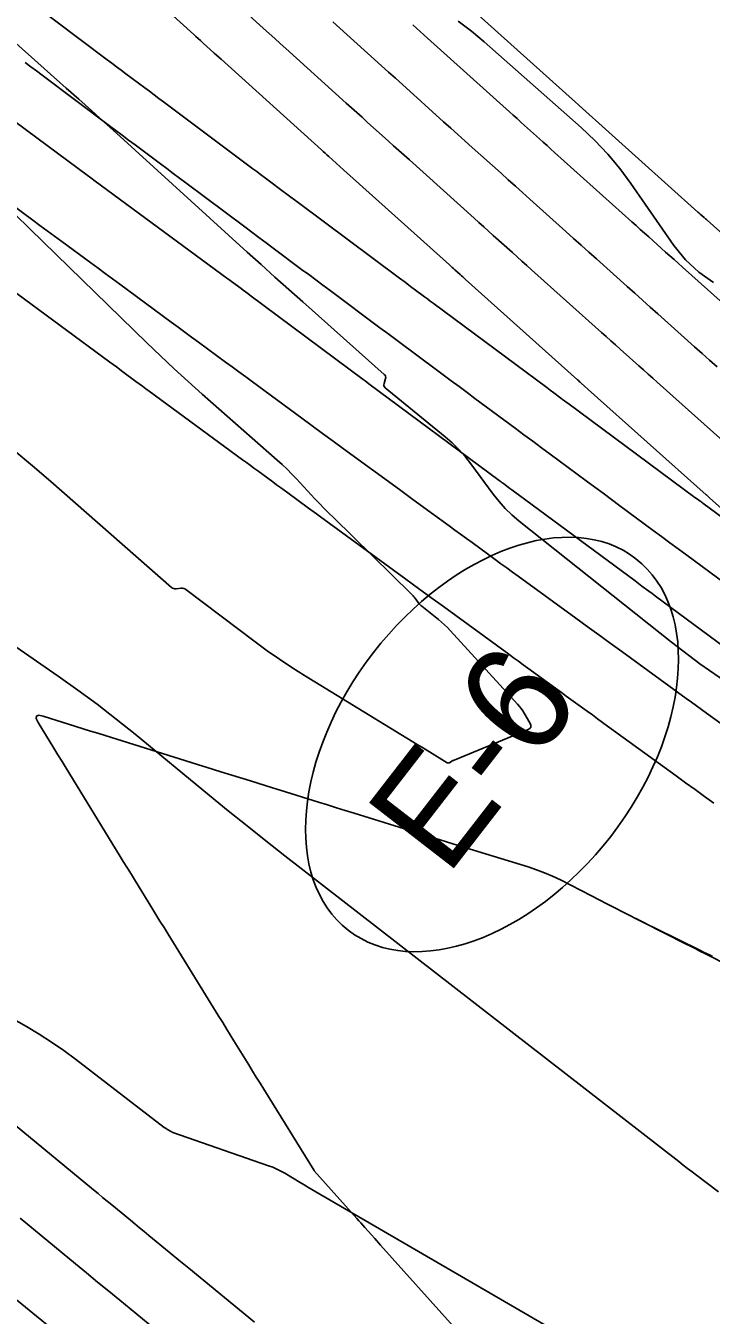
# Model space of a CAD drawing. Extents: x 1005228 to 1008882, y 1883389 to 1885754.
# Drawn here: x 1007516.7 to 1007556.7, y 1884974.9 to 1885050.1 of the extents above; entities that cross this region are included whole.
import ezdxf

# ---------------------------------------------------------------- set-up
doc = ezdxf.new("R2010")
doc.units = 0
for name, color, linetype in [('ATDIMS', 7, 'Continuous'), ('C-ANNO-NOTE', 7, 'Continuous'), ('R_Erosion', 7, 'Continuous'), ('S_BRIDGE', 7, 'Continuous'), ('TSOBSTACLE', 7, 'Continuous')]:
    doc.layers.add(name, color=color, linetype=linetype)

msp = doc.modelspace()

# ---------------------------------------------------------------- linework, layer by layer
at = {"layer": 'ATDIMS'}
for points in [[(1007557.045, 1885030.197), (1007556.607, 1885030.589), (1007556.169, 1885030.98), (1007555.731, 1885031.372), (1007553.583, 1885033.29), (1007553.136, 1885033.69), (1007552.689, 1885034.09), (1007552.242, 1885034.49), (1007551.795, 1885034.89), (1007550.008, 1885036.492), (1007549.561, 1885036.892), (1007549.115, 1885037.293), (1007548.668, 1885037.693), (1007548.221, 1885038.094), (1007546.117, 1885039.982), (1007545.698, 1885040.358), (1007545.28, 1885040.734), (1007544.861, 1885041.11), (1007544.443, 1885041.486), (1007542.769, 1885042.992), (1007542.351, 1885043.368), (1007541.933, 1885043.745), (1007541.515, 1885044.121), (1007541.096, 1885044.497), (1007538.694, 1885046.659), (1007538.288, 1885047.025), (1007537.883, 1885047.39), (1007537.477, 1885047.756), (1007537.072, 1885048.122), (1007535.451, 1885049.586), (1007535.046, 1885049.952), (1007534.64, 1885050.318)], [(1007513.072, 1885046.735), (1007520.391, 1885041.325), (1007520.457, 1885041.276), (1007520.523, 1885041.227), (1007520.788, 1885041.032), (1007528.467, 1885035.375), (1007528.513, 1885035.341), (1007529.285, 1885034.775), (1007529.415, 1885034.679), (1007529.544, 1885034.584), (1007529.674, 1885034.488), (1007529.803, 1885034.391), (1007536.406, 1885029.47), (1007536.462, 1885029.428), (1007536.518, 1885029.386), (1007536.744, 1885029.219), (1007544.327, 1885023.585), (1007544.39, 1885023.538), (1007544.453, 1885023.492), (1007544.516, 1885023.445), (1007544.579, 1885023.399), (1007544.956, 1885023.119), (1007545.082, 1885023.026), (1007552.255, 1885017.718), (1007552.355, 1885017.644), (1007552.455, 1885017.57), (1007552.555, 1885017.496), (1007552.655, 1885017.422), (1007553.056, 1885017.127), (1007553.257, 1885016.979), (1007553.457, 1885016.831), (1007560.241, 1885011.828)], [(1007518.107, 1884974.257), (1007510.872, 1884980.133)]]:
    msp.add_lwpolyline(points, dxfattribs=at)
at = {"layer": 'C-ANNO-NOTE'}
for points in [[(1007556.84, 1885035.121), (1007555.968, 1885035.715), (1007555.195, 1885036.433), (1007554.52, 1885037.275), (1007552.017, 1885040.887), (1007551.366, 1885041.768), (1007550.666, 1885042.605), (1007549.917, 1885043.399), (1007549.119, 1885044.149), (1007543.462, 1885049.152), (1007542.718, 1885049.778), (1007541.945, 1885050.363)], [(1007516.072, 1885039.114), (1007516.996, 1885038.225), (1007523.789, 1885031.605), (1007524.584, 1885030.841), (1007525.387, 1885030.087), (1007526.2, 1885029.344), (1007527.023, 1885028.611), (1007531.398, 1885024.763), (1007531.69, 1885024.5), (1007531.975, 1885024.229), (1007532.252, 1885023.952), (1007532.523, 1885023.668), (1007533.593, 1885022.516), (1007533.862, 1885022.23), (1007534.134, 1885021.947), (1007534.41, 1885021.667), (1007534.689, 1885021.391), (1007539.209, 1885016.969), (1007539.265, 1885016.912), (1007539.318, 1885016.854), (1007539.369, 1885016.793), (1007539.418, 1885016.73), (1007539.606, 1885016.473), (1007539.655, 1885016.411), (1007539.708, 1885016.352), (1007539.765, 1885016.297), (1007539.825, 1885016.246), (1007540.795, 1885015.474), (1007540.974, 1885015.325), (1007541.147, 1885015.17), (1007541.314, 1885015.007), (1007541.475, 1885014.839), (1007545.41, 1885010.528), (1007545.517, 1885010.405), (1007545.617, 1885010.277), (1007545.71, 1885010.144), (1007545.796, 1885010.006), (1007546.128, 1885009.445), (1007546.182, 1885009.314), (1007546.177, 1885009.203), (1007546.114, 1885009.112), (1007545.993, 1885009.04), (1007541.709, 1885007.277), (1007541.673, 1885007.261), (1007541.637, 1885007.244), (1007541.603, 1885007.225), (1007541.569, 1885007.205), (1007541.434, 1885007.122), (1007541.4, 1885007.106), (1007541.367, 1885007.101), (1007541.333, 1885007.106), (1007541.299, 1885007.122), (1007540.277, 1885007.748), (1007539.914, 1885007.971), (1007539.551, 1885008.193), (1007532.985, 1885012.216), (1007532.251, 1885012.678), (1007531.528, 1885013.158), (1007530.817, 1885013.655), (1007530.117, 1885014.169), (1007526.077, 1885017.213), (1007526.015, 1885017.252), (1007525.948, 1885017.278), (1007525.878, 1885017.291), (1007525.804, 1885017.29), (1007525.502, 1885017.261), (1007525.428, 1885017.261), (1007525.359, 1885017.275), (1007525.295, 1885017.303), (1007525.236, 1885017.346), (1007518.195, 1885023.517), (1007517.131, 1885024.433), (1007516.051, 1885025.331)], [(1007513.189, 1884993.768), (1007516.771, 1884991.737), (1007517.515, 1884991.298), (1007518.241, 1884990.835), (1007518.951, 1884990.346), (1007519.644, 1884989.832), (1007524.81, 1884985.864), (1007524.847, 1884985.837), (1007524.884, 1884985.811), (1007524.923, 1884985.787), (1007524.962, 1884985.763), (1007525.18, 1884985.64), (1007525.19, 1884985.635), (1007525.2, 1884985.629), (1007525.21, 1884985.623), (1007525.22, 1884985.617), (1007525.259, 1884985.592), (1007525.268, 1884985.586), (1007525.279, 1884985.58), (1007525.289, 1884985.576), (1007525.3, 1884985.572), (1007530.891, 1884983.628), (1007531.136, 1884983.535), (1007531.376, 1884983.43), (1007531.609, 1884983.313), (1007531.837, 1884983.183), (1007532.737, 1884982.64), (1007532.963, 1884982.505), (1007533.188, 1884982.37), (1007533.415, 1884982.237), (1007533.642, 1884982.104), (1007550.038, 1884972.58)]]:
    msp.add_lwpolyline(points, dxfattribs=at)
at = {"layer": 'R_Erosion'}
msp.add_ellipse((1007543.919, 1885008.186), major_axis=(8.388, 10.829), ratio=0.638788, dxfattribs=at)
at = {"layer": 'S_BRIDGE'}
for points in [[(1007516.153, 1885049.074), (1007519.096, 1885046.455), (1007519.831, 1885045.8), (1007520.565, 1885045.142), (1007521.296, 1885044.483), (1007522.026, 1885043.822), (1007529.653, 1885036.896), (1007530.458, 1885036.167), (1007531.265, 1885035.44), (1007532.073, 1885034.715), (1007532.883, 1885033.992), (1007537.637, 1885029.763), (1007537.684, 1885029.71), (1007537.711, 1885029.651), (1007537.719, 1885029.587), (1007537.707, 1885029.517), (1007537.622, 1885029.226), (1007537.61, 1885029.156), (1007537.619, 1885029.093), (1007537.648, 1885029.035), (1007537.696, 1885028.984), (1007541.192, 1885026.123), (1007541.604, 1885025.764), (1007541.991, 1885025.381), (1007542.353, 1885024.975), (1007542.691, 1885024.545), (1007543.991, 1885022.779), (1007544.329, 1885022.35), (1007544.693, 1885021.946), (1007545.083, 1885021.567), (1007545.499, 1885021.213), (1007554.379, 1885014.142), (1007556.029, 1885012.891), (1007557.734, 1885011.725)], [(1007502.022, 1885023.659), (1007518.624, 1885012.174), (1007519.772, 1885011.362), (1007520.903, 1885010.527), (1007522.015, 1885009.668), (1007523.11, 1885008.785), (1007527.453, 1885005.209), (1007528.542, 1885004.319), (1007529.637, 1885003.436), (1007530.738, 1885002.562), (1007531.846, 1885001.695), (1007554.808, 1884983.863), (1007555.066, 1884983.663), (1007555.324, 1884983.464), (1007555.583, 1884983.266), (1007555.843, 1884983.068), (1007557.114, 1884982.104)]]:
    msp.add_lwpolyline(points, dxfattribs=at)
at = {"layer": 'TSOBSTACLE'}
for points in [[(1007559.543, 1885019.948), (1007556.623, 1885022.548), (1007556.479, 1885022.676), (1007556.417, 1885022.732), (1007556.396, 1885022.75), (1007549.526, 1885028.889), (1007549.319, 1885029.074), (1007549.111, 1885029.26), (1007549.059, 1885029.306), (1007549.007, 1885029.352), (1007548.955, 1885029.399), (1007548.904, 1885029.445), (1007542.369, 1885035.301), (1007542.291, 1885035.371), (1007542.213, 1885035.441), (1007542.135, 1885035.511), (1007542.057, 1885035.581), (1007541.745, 1885035.861), (1007541.667, 1885035.931), (1007541.589, 1885036.001), (1007541.511, 1885036.072), (1007541.433, 1885036.142), (1007535.264, 1885041.693), (1007535.048, 1885041.887), (1007534.832, 1885042.082), (1007534.4, 1885042.47), (1007534.292, 1885042.567), (1007534.184, 1885042.665), (1007534.076, 1885042.762), (1007533.969, 1885042.859), (1007528.127, 1885048.135), (1007527.727, 1885048.496), (1007527.059, 1885049.099), (1007526.925, 1885049.22), (1007526.792, 1885049.341), (1007526.659, 1885049.461), (1007526.525, 1885049.582), (1007520.934, 1885054.645)], [(1007516.909, 1885051.549), (1007521.488, 1885048.11), (1007521.761, 1885047.905), (1007522.033, 1885047.7), (1007522.306, 1885047.495), (1007522.579, 1885047.29), (1007523.67, 1885046.471), (1007523.943, 1885046.266), (1007524.216, 1885046.061), (1007524.489, 1885045.857), (1007524.762, 1885045.652), (1007529.982, 1885041.748), (1007530.201, 1885041.584), (1007530.421, 1885041.419), (1007530.641, 1885041.255), (1007530.861, 1885041.09), (1007531.74, 1885040.432), (1007531.96, 1885040.268), (1007532.18, 1885040.103), (1007532.4, 1885039.939), (1007532.62, 1885039.775), (1007538.522, 1885035.377), (1007538.848, 1885035.133), (1007539.174, 1885034.89), (1007539.827, 1885034.404), (1007539.99, 1885034.282), (1007540.153, 1885034.161), (1007540.316, 1885034.039), (1007540.48, 1885033.918), (1007547.106, 1885028.994), (1007547.312, 1885028.841), (1007547.518, 1885028.688), (1007547.929, 1885028.382), (1007548.032, 1885028.306), (1007548.135, 1885028.23), (1007548.238, 1885028.153), (1007548.341, 1885028.077), (1007555.751, 1885022.594), (1007555.902, 1885022.482), (1007556.053, 1885022.371), (1007556.091, 1885022.343), (1007556.129, 1885022.315), (1007556.167, 1885022.287), (1007556.204, 1885022.259), (1007559.467, 1885019.854)], [(1007563.652, 1885032.321), (1007556.459, 1885038.748), (1007556.414, 1885038.787), (1007556.37, 1885038.827), (1007556.326, 1885038.867), (1007556.281, 1885038.906), (1007556.06, 1885039.105), (1007555.972, 1885039.184), (1007555.927, 1885039.224), (1007549.008, 1885045.431), (1007548.951, 1885045.482), (1007548.78, 1885045.636), (1007541.621, 1885052.079)], [(1007557.741, 1885025.562), (1007553.556, 1885029.301), (1007553.285, 1885029.543), (1007553.015, 1885029.785), (1007552.744, 1885030.027), (1007552.473, 1885030.269), (1007551.39, 1885031.237), (1007551.119, 1885031.479), (1007550.848, 1885031.721), (1007550.578, 1885031.963), (1007550.307, 1885032.206), (1007546.222, 1885035.867), (1007545.943, 1885036.117), (1007545.664, 1885036.367), (1007545.385, 1885036.617), (1007545.106, 1885036.867), (1007543.992, 1885037.867), (1007543.713, 1885038.117), (1007543.434, 1885038.368), (1007543.156, 1885038.618), (1007542.877, 1885038.868), (1007539.105, 1885042.263), (1007538.798, 1885042.54), (1007538.49, 1885042.816), (1007538.183, 1885043.092), (1007537.876, 1885043.369), (1007536.648, 1885044.474), (1007536.341, 1885044.751), (1007536.034, 1885045.028), (1007535.727, 1885045.304), (1007535.42, 1885045.581), (1007531.901, 1885048.759), (1007531.576, 1885049.053), (1007531.25, 1885049.347), (1007530.925, 1885049.641), (1007530.599, 1885049.935), (1007529.296, 1885051.111)], [(1007559.762, 1885031.783), (1007555.021, 1885036.019), (1007554.775, 1885036.239), (1007554.53, 1885036.458), (1007554.284, 1885036.678), (1007554.038, 1885036.898), (1007553.056, 1885037.778), (1007552.811, 1885037.999), (1007552.565, 1885038.219), (1007552.32, 1885038.439), (1007552.074, 1885038.659), (1007547.562, 1885042.706), (1007547.343, 1885042.903), (1007547.125, 1885043.099), (1007546.906, 1885043.296), (1007546.687, 1885043.493), (1007545.813, 1885044.28), (1007545.594, 1885044.476), (1007545.375, 1885044.673), (1007545.157, 1885044.87), (1007544.938, 1885045.067), (1007540.158, 1885049.369), (1007539.945, 1885049.561), (1007539.732, 1885049.753), (1007539.519, 1885049.945), (1007539.306, 1885050.137)], [(1007516.71, 1885047.946), (1007517.04, 1885047.699), (1007517.369, 1885047.452), (1007517.698, 1885047.204), (1007521.623, 1885044.258), (1007521.993, 1885043.98), (1007522.363, 1885043.702), (1007522.733, 1885043.425), (1007523.104, 1885043.147), (1007524.586, 1885042.038), (1007524.957, 1885041.761), (1007525.328, 1885041.484), (1007525.698, 1885041.206), (1007526.069, 1885040.929), (1007529.502, 1885038.36), (1007529.916, 1885038.05), (1007530.33, 1885037.741), (1007530.745, 1885037.431), (1007531.159, 1885037.122), (1007532.818, 1885035.886), (1007533.233, 1885035.577), (1007533.647, 1885035.268), (1007534.062, 1885034.959), (1007534.477, 1885034.65), (1007537.386, 1885032.481), (1007537.847, 1885032.138), (1007538.308, 1885031.794), (1007538.769, 1885031.451), (1007539.231, 1885031.108), (1007541.077, 1885029.736), (1007541.538, 1885029.394), (1007542, 1885029.051), (1007542.461, 1885028.708), (1007542.923, 1885028.365), (1007545.271, 1885026.62), (1007545.782, 1885026.241), (1007546.294, 1885025.861), (1007546.806, 1885025.482), (1007547.318, 1885025.103), (1007549.416, 1885023.55), (1007549.904, 1885023.19), (1007550.391, 1885022.829), (1007550.879, 1885022.468), (1007551.366, 1885022.107), (1007553.317, 1885020.664), (1007553.804, 1885020.303), (1007554.292, 1885019.943), (1007554.78, 1885019.583), (1007555.268, 1885019.223), (1007557.954, 1885017.243)], [(1007557.745, 1885009.055), (1007556.428, 1885010.011), (1007556.132, 1885010.226), (1007555.837, 1885010.44), (1007555.542, 1885010.655), (1007555.246, 1885010.869), (1007551.479, 1885013.603), (1007550.809, 1885014.09), (1007550.138, 1885014.578), (1007549.468, 1885015.065), (1007548.798, 1885015.553), (1007545.45, 1885017.992), (1007545.114, 1885018.237), (1007544.777, 1885018.482), (1007544.441, 1885018.727), (1007544.104, 1885018.972), (1007542.757, 1885019.953), (1007542.421, 1885020.199), (1007542.084, 1885020.444), (1007541.748, 1885020.69), (1007541.412, 1885020.935), (1007539.943, 1885022.01), (1007539.229, 1885022.532), (1007538.515, 1885023.054), (1007535.263, 1885025.432), (1007534.653, 1885025.878), (1007534.042, 1885026.325), (1007533.432, 1885026.772), (1007532.822, 1885027.22), (1007529.952, 1885029.326), (1007529.557, 1885029.615), (1007529.163, 1885029.905), (1007528.769, 1885030.194), (1007528.374, 1885030.483), (1007526.797, 1885031.641), (1007526.403, 1885031.931), (1007526.009, 1885032.22), (1007525.615, 1885032.51), (1007525.221, 1885032.8), (1007522.216, 1885035.014), (1007521.793, 1885035.326), (1007521.37, 1885035.637), (1007520.947, 1885035.949), (1007520.524, 1885036.26), (1007518.832, 1885037.507), (1007518.409, 1885037.819), (1007517.986, 1885038.13), (1007517.563, 1885038.442), (1007517.141, 1885038.755), (1007514.489, 1885040.715)], [(1007515.838, 1885034.746), (1007521.636, 1885030.475), (1007522.018, 1885030.194), (1007522.399, 1885029.913), (1007523.162, 1885029.351), (1007523.352, 1885029.211), (1007523.543, 1885029.07), (1007523.734, 1885028.93), (1007523.925, 1885028.79), (1007529.38, 1885024.786), (1007529.6, 1885024.624), (1007529.821, 1885024.463), (1007530.041, 1885024.301), (1007530.261, 1885024.14), (1007531.142, 1885023.493), (1007531.362, 1885023.332), (1007531.582, 1885023.17), (1007531.802, 1885023.009), (1007532.023, 1885022.848), (1007533.22, 1885021.972), (1007533.689, 1885021.63), (1007533.923, 1885021.459), (1007538.176, 1885018.349), (1007538.903, 1885017.817), (1007539.63, 1885017.286), (1007540.358, 1885016.755), (1007541.086, 1885016.225), (1007544.895, 1885013.449), (1007545.175, 1885013.246), (1007545.454, 1885013.042), (1007545.733, 1885012.839), (1007546.013, 1885012.635), (1007547.13, 1885011.821), (1007547.41, 1885011.618), (1007547.689, 1885011.415), (1007547.969, 1885011.211), (1007548.248, 1885011.008), (1007549.471, 1885010.121), (1007549.768, 1885009.905), (1007550.065, 1885009.69), (1007550.362, 1885009.474), (1007550.659, 1885009.258), (1007554.66, 1885006.354), (1007555.208, 1885005.956), (1007555.757, 1885005.558), (1007556.306, 1885005.161), (1007556.855, 1885004.763)], [(1007541.669, 1884974.248), (1007537.425, 1884978.995), (1007537.077, 1884979.384), (1007536.497, 1884980.033), (1007536.381, 1884980.163), (1007536.265, 1884980.292), (1007536.149, 1884980.422), (1007536.033, 1884980.552), (1007533.552, 1884983.337), (1007533.553, 1884983.339), (1007530.61, 1884988.089), (1007530.392, 1884988.441), (1007530.174, 1884988.794), (1007529.956, 1884989.147), (1007529.738, 1884989.499), (1007528.868, 1884990.91), (1007528.651, 1884991.263), (1007528.433, 1884991.616), (1007528.216, 1884991.969), (1007527.998, 1884992.321), (1007525.037, 1884997.121), (1007524.799, 1884997.507), (1007524.561, 1884997.893), (1007524.323, 1884998.279), (1007524.086, 1884998.665), (1007523.136, 1885000.21), (1007522.898, 1885000.596), (1007522.661, 1885000.982), (1007522.423, 1885001.369), (1007522.186, 1885001.755), (1007519.087, 1885006.804), (1007519.028, 1885006.901), (1007518.969, 1885006.997), (1007518.909, 1885007.094), (1007518.85, 1885007.191), (1007518.613, 1885007.577), (1007518.554, 1885007.674), (1007518.495, 1885007.771), (1007518.436, 1885007.868), (1007518.377, 1885007.964), (1007517.456, 1885009.469), (1007517.345, 1885009.704), (1007517.355, 1885009.844), (1007517.488, 1885009.888), (1007517.743, 1885009.836), (1007519.657, 1885009.235), (1007520.081, 1885009.102), (1007520.506, 1885008.969), (1007520.93, 1885008.836), (1007521.355, 1885008.703), (1007526.384, 1885007.132), (1007526.815, 1885006.997), (1007527.246, 1885006.863), (1007527.678, 1885006.728), (1007528.109, 1885006.594), (1007529.834, 1885006.057), (1007530.265, 1885005.923), (1007530.696, 1885005.788), (1007531.128, 1885005.654), (1007531.559, 1885005.52), (1007533.809, 1885004.822), (1007534.328, 1885004.661), (1007534.847, 1885004.5), (1007535.366, 1885004.339), (1007535.884, 1885004.178), (1007539.377, 1885003.097), (1007540.132, 1885002.864), (1007540.887, 1885002.63), (1007541.642, 1885002.397), (1007542.397, 1885002.165), (1007546.032, 1885001.045), (1007546.513, 1885000.886), (1007546.986, 1885000.706), (1007547.45, 1885000.505), (1007547.906, 1885000.285), (1007549.715, 1884999.361), (1007550.167, 1884999.13), (1007550.619, 1884998.899), (1007551.072, 1884998.669), (1007551.524, 1884998.438), (1007555.203, 1884996.565), (1007555.481, 1884996.424), (1007555.759, 1884996.282), (1007556.037, 1884996.141), (1007556.316, 1884995.999), (1007557.815, 1884995.236)], [(1007552.32, 1884998.034), (1007552.421, 1884997.982), (1007552.455, 1884997.965), (1007552.489, 1884997.948), (1007552.595, 1884997.895), (1007552.619, 1884997.884), (1007552.642, 1884997.872), (1007552.665, 1884997.86), (1007552.689, 1884997.849), (1007553.143, 1884997.619), (1007553.227, 1884997.577), (1007553.31, 1884997.535), (1007553.394, 1884997.493), (1007553.478, 1884997.451), (1007556.078, 1884996.168), (1007556.251, 1884996.082), (1007556.425, 1884995.997), (1007556.599, 1884995.913), (1007556.773, 1884995.829)], [(1007530.074, 1884974.499), (1007526.233, 1884977.656), (1007525.661, 1884978.126), (1007525.088, 1884978.596), (1007523.91, 1884979.565), (1007523.641, 1884979.786), (1007523.371, 1884980.008), (1007523.102, 1884980.23), (1007522.833, 1884980.452), (1007521.756, 1884981.339), (1007521.487, 1884981.561), (1007521.218, 1884981.783), (1007520.949, 1884982.005), (1007520.679, 1884982.227), (1007516.108, 1884985.998)], [(1007516.403, 1884980.571), (1007519.631, 1884977.91), (1007520.277, 1884977.377), (1007520.923, 1884976.845), (1007521.569, 1884976.314), (1007522.215, 1884975.782), (1007525.847, 1884972.798)]]:
    msp.add_lwpolyline(points, dxfattribs=at)

# ---------------------------------------------------------------- texts
at = {"layer": 'R_Erosion'}
msp.add_text('E-6', height=6.2498, rotation=52.23981, dxfattribs=at).set_placement((1007541.275, 1885000.423))

doc.saveas('drawing.dxf')
